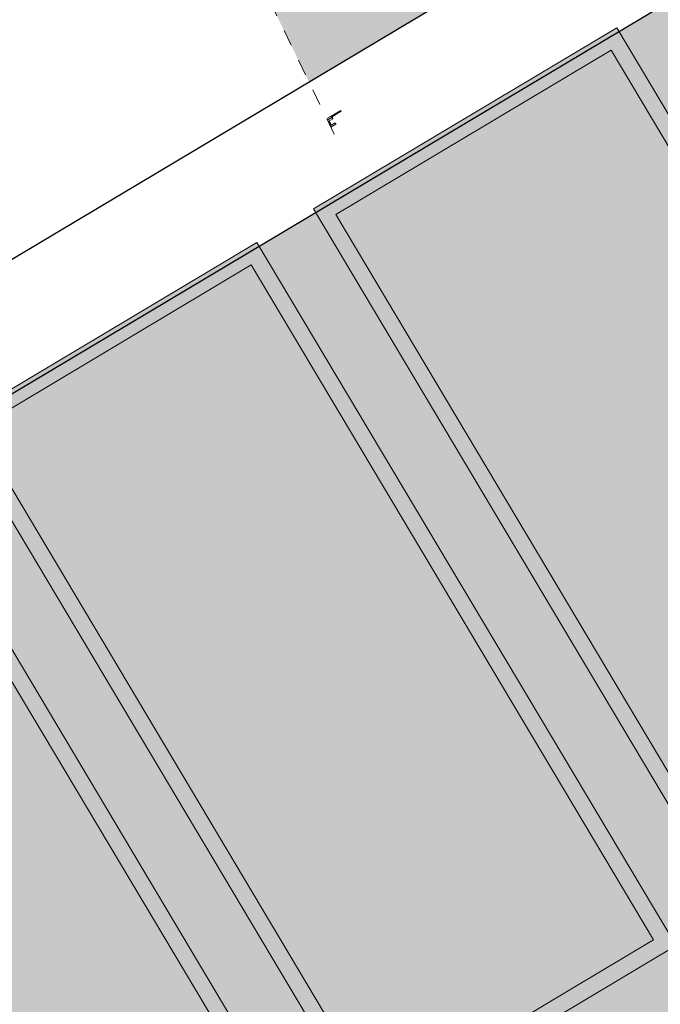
# Model space of a CAD drawing. Header units: metres. Extents: x 127444 to 127966, y 464485 to 464708.
# Tile 265 of 425: x 127928.42 to 127932.32, y 464639.85 to 464645.84. Entities that reach past the tile are written whole.
import ezdxf

# ---------------------------------------------------------------- set-up
doc = ezdxf.new("R2010")
doc.units = ezdxf.units.M
doc.linetypes.add('Dash - Tight', pattern=[0.0045, 0.003, -0.0015])
doc.layers.get('0').update_dxf_attribs({"lineweight": 25})
doc.layers.get('Defpoints').update_dxf_attribs({"color": 181, "lineweight": 25})
for name, color, linetype, lineweight in [('A-DETL', 255, 'Continuous', 9), ('A-FLOR-HRAL', 11, 'Continuous', 9), ('B-WE-VH-VERHARDING_BETONSTRAATSTEEN-A-200', 8, 'Continuous', 9), ('N-WE-VW-MARKERING-V', 7, 'Continuous', 18), ('S-BEAM', 12, 'Continuous', 9)]:
    doc.layers.add(name, color=color, linetype=linetype, lineweight=lineweight)

# ---------------------------------------------------------------- blocks, each defined once
blk = doc.blocks.new('Markings')
at = {"layer": 'N-WE-VW-MARKERING-V'}
h = blk.add_hatch(color=256, dxfattribs=at)
h.dxf.hatch_style = 1
h.paths.add_polyline_path([(127932.0578, 464645.7941), (127930.2113, 464644.6927), (127932.7625, 464640.4158), (127934.6089, 464641.5172)])
h.paths.add_polyline_path([(127930.3484, 464644.658), (127932.7971, 464640.5529), (127934.4718, 464641.5518), (127932.0231, 464645.657)], flags=16)
h = blk.add_hatch(color=256, dxfattribs=at)
h.dxf.hatch_style = 1
h.paths.add_polyline_path([(127929.8678, 464644.4877), (127928.0213, 464643.3863), (127930.5725, 464639.1094), (127932.4189, 464640.2108)])
h.paths.add_polyline_path([(127928.1584, 464643.3517), (127930.6071, 464639.2465), (127932.2818, 464640.2455), (127929.8331, 464644.3506)], flags=16)
h = blk.add_hatch(color=256, dxfattribs=at)
h.dxf.hatch_style = 1
h.paths.add_polyline_path([(127930.229, 464638.9045), (127927.6778, 464643.1814), (127925.8313, 464642.08), (127928.3825, 464637.8031)])
h.paths.add_polyline_path([(127925.9684, 464642.0454), (127928.4172, 464637.9402), (127930.0919, 464638.9392), (127927.6431, 464643.0443)], flags=16)
for points in [[(127932.0578, 464645.7941), (127930.2113, 464644.6927), (127932.7625, 464640.4158), (127934.6089, 464641.5172)], [(127932.0231, 464645.657), (127934.4718, 464641.5518), (127932.7971, 464640.5529), (127930.3484, 464644.658)], [(127929.8678, 464644.4877), (127928.0213, 464643.3863), (127930.5725, 464639.1094), (127932.4189, 464640.2108)], [(127929.8331, 464644.3506), (127932.2818, 464640.2455), (127930.6071, 464639.2465), (127928.1584, 464643.3517)], [(127927.6778, 464643.1814), (127925.8313, 464642.08), (127928.3825, 464637.8031), (127930.229, 464638.9045)], [(127927.6431, 464643.0443), (127930.0919, 464638.9392), (127928.4172, 464637.9402), (127925.9684, 464642.0454)]]:
    blk.add_lwpolyline(points, close=True, dxfattribs=at)
blk = doc.blocks.new('34_22_B_BNP_Hekwerk_Integra_Schuin - Integra_Schuin_1000-4876906--2_00_00')
at = {"layer": 'A-FLOR-HRAL'}
for p, q in [((2705.5, 1.5), (2737, 1.5)), ((2737, 9.5), (2706.2, 9.5)), ((2805.5, 3), (2736.5, 3)), ((2736.7, 8), (2805.5, 8)), ((2805.5, 3), (2805.5, 8)), ((2701.2, -47.1), (2737, -47.1)), ((2737, -39.1), (2701.9, -39.1)), ((2704.5, -9.5), (2737, -9.5)), ((2737, -1.5), (2705.2, -1.5)), ((2736.5, -3), (2740, -3)), ((2740, -8), (2736.5, -8)), ((2740, -8), (2740, -3))]:
    blk.add_line(p, q, dxfattribs=at)
for centre, start_param, end_param in [((2737, 5.5), 0, 3.141593), ((2737.1, 5.5), 0, 0.523599), ((2737.1, 5.5), 2.617994, 3.141593), ((2736.8, 5.5), 5.235988, 6.021386), ((2736.7, 5.5), 5.497787, 6.021386), ((2736.6, 5.5), 5.497787, 5.759587), ((2736.8, 5.5), 3.403392, 3.926991), ((2736.7, 5.5), 3.403392, 3.926991), ((2737, 5.5), 5.235988, 6.283185), ((2736.8, 5.5), 5.497787, 6.021386), ((2737, 5.5), 3.141593, 4.18879), ((2736.8, 5.5), 3.403392, 3.926991), ((2737.1, 5.5), 5.497787, 6.283185), ((2737.1, 5.5), 3.141593, 3.926991), ((2737, 5.5), 4.45059, 4.974188), ((2737, -5.5), 0, 3.141593), ((2737, -43.1), 0, 3.141593), ((2737.1, -5.5), 0.261799, 0.523599), ((2737.1, -5.5), 2.617994, 3.141593), ((2736.8, -5.5), 5.235988, 6.021386), ((2736.7, -5.5), 5.497787, 6.021386), ((2736.6, -5.5), 5.497787, 5.759587), ((2736.8, -5.5), 3.403392, 3.926991), ((2736.7, -5.5), 3.403392, 3.926991), ((2736.7, -43.1), 3.403392, 3.926991), ((2737, -5.5), 5.235988, 6.219093), ((2736.8, -5.5), 5.497787, 6.021386), ((2737, -5.5), 3.141593, 4.18879), ((2736.8, -5.5), 3.403392, 3.926991), ((2737, -43.1), 3.141593, 6.283185), ((2737.1, -5.5), 5.497787, 6.219093), ((2737.1, -5.5), 0, 0.064092), ((2737.1, -5.5), 3.141593, 3.926991), ((2736.7, -43.1), 4.974188, 5.497787), ((2737, -5.5), 4.45059, 4.974188)]:
    blk.add_ellipse(centre, major_axis=(0, 4), ratio=0.163326, start_param=start_param, end_param=end_param, dxfattribs=at)
at = {"layer": 'S-BEAM'}
for p, q in [((2704.5, -10.1), (2704.5, -32.3)), ((2704.5, -10.1), (2704.5, -32.3)), ((2704.5, -10.1), (2704.5, -32.3)), ((2704.5, -10.1), (2704.5, -32.3)), ((2710.5, -32.3), (2710.5, -9.6)), ((2710.5, -32.3), (2710.5, -9.6)), ((2710.5, -32.3), (2710.5, -9.6)), ((2710.5, -32.3), (2710.5, -9.6))]:
    blk.add_line(p, q, dxfattribs=at)
at = {"layer": 'S-BEAM', "flags": 128}
for points in [[(2710.4, 0.5), (2710.4, 0.4), (2710.5, 0.3), (2710.5, 0.2), (2710.5, 0.1), (2710.5, 0)], [(2710.4, 0.5), (2710.4, 0.4), (2710.5, 0.3), (2710.5, 0.2), (2710.5, 0.1), (2710.5, 0)], [(2710.5, 0), (2710.5, 0), (2710.5, 0), (2710.5, -0.1), (2710.5, -0.1), (2710.5, -0.2), (2710.5, -0.3), (2710.5, -0.4), (2710.5, -0.5), (2710.5, -0.6), (2710.5, -0.7), (2710.5, -0.9), (2710.5, -1), (2710.5, -1.2), (2710.5, -1.4), (2710.5, -1.5)], [(2710.5, 0), (2710.5, 0), (2710.5, 0), (2710.5, -0.1), (2710.5, -0.1), (2710.5, -0.2), (2710.5, -0.3), (2710.5, -0.4), (2710.5, -0.5), (2710.5, -0.6), (2710.5, -0.7), (2710.5, -0.9), (2710.5, -1), (2710.5, -1.2), (2710.5, -1.4), (2710.5, -1.5)], [(2704.5, -32.3), (2704.5, -32.8), (2704.5, -33.1), (2704.5, -33.5), (2704.5, -33.9), (2704.5, -34.2), (2704.5, -34.5), (2704.5, -34.8), (2704.5, -35), (2704.5, -35.3), (2704.5, -35.5), (2704.5, -35.6), (2704.5, -35.8), (2704.5, -35.9), (2704.5, -36), (2704.5, -36.1), (2704.5, -36.1), (2704.5, -36.1)], [(2704.5, -36.1), (2704.5, -36.1), (2704.5, -36.1), (2704.5, -36), (2704.5, -35.9), (2704.5, -35.8), (2704.5, -35.6), (2704.5, -35.5), (2704.5, -35.3), (2704.5, -35), (2704.5, -34.8), (2704.5, -34.5), (2704.5, -34.2), (2704.5, -33.9), (2704.5, -33.5), (2704.5, -33.2), (2704.5, -32.8), (2704.5, -32.3), (2704.5, -32.3)], [(2704.5, -32.3), (2704.5, -32.8), (2704.5, -33.1), (2704.5, -33.5), (2704.5, -33.9), (2704.5, -34.2)], [(2704.5, -34.2), (2704.5, -33.9), (2704.5, -33.5), (2704.5, -33.2), (2704.5, -32.8), (2704.5, -32.3), (2704.5, -32.3)], [(2710.5, -36.1), (2710.5, -36.2), (2710.5, -36.4), (2710.5, -36.5), (2710.4, -36.6), (2710.4, -36.7), (2710.4, -36.8), (2710.4, -37), (2710.3, -37.1), (2710.3, -37.2), (2710.2, -37.3), (2710.2, -37.4), (2710.1, -37.5), (2710.1, -37.6), (2710, -37.7), (2710, -37.8), (2709.9, -37.9), (2709.8, -38), (2709.7, -38.1), (2709.7, -38.2), (2709.6, -38.3), (2709.5, -38.4), (2709.4, -38.4), (2709.3, -38.5), (2709.2, -38.6), (2709.1, -38.6), (2709, -38.7), (2708.9, -38.8), (2708.8, -38.8), (2708.7, -38.9), (2708.6, -38.9), (2708.5, -39), (2708.3, -39), (2708.2, -39), (2708.1, -39.1), (2708, -39.1), (2707.9, -39.1), (2707.8, -39.1), (2707.6, -39.1), (2707.5, -39.1), (2707.4, -39.1), (2707.3, -39.1), (2707.2, -39.1), (2707, -39.1), (2706.9, -39.1), (2706.8, -39), (2706.7, -39), (2706.6, -39), (2706.5, -38.9), (2706.3, -38.9), (2706.2, -38.9), (2706.1, -38.8), (2706, -38.7), (2705.9, -38.7), (2705.8, -38.6), (2705.7, -38.6), (2705.6, -38.5), (2705.5, -38.4), (2705.4, -38.3), (2705.3, -38.2), (2705.3, -38.2), (2705.2, -38.1), (2705.1, -38), (2705, -37.9), (2705, -37.8), (2704.9, -37.7), (2704.8, -37.6), (2704.8, -37.5), (2704.7, -37.4), (2704.7, -37.2), (2704.7, -37.1), (2704.6, -37), (2704.6, -36.9), (2704.6, -36.8), (2704.5, -36.7), (2704.5, -36.5), (2704.5, -36.4), (2704.5, -36.3), (2704.5, -36.2), (2704.5, -36.1)], [(2710.5, -36.1), (2710.5, -36.2), (2710.5, -36.4), (2710.5, -36.5), (2710.4, -36.6), (2710.4, -36.7), (2710.4, -36.8), (2710.4, -37), (2710.3, -37.1), (2710.3, -37.2), (2710.2, -37.3), (2710.2, -37.4), (2710.1, -37.5), (2710.1, -37.6), (2710, -37.7), (2710, -37.8), (2709.9, -37.9), (2709.8, -38), (2709.7, -38.1), (2709.7, -38.2), (2709.6, -38.3), (2709.5, -38.4), (2709.4, -38.4), (2709.3, -38.5), (2709.2, -38.6), (2709.1, -38.6), (2709, -38.7), (2708.9, -38.8), (2708.8, -38.8), (2708.7, -38.9), (2708.6, -38.9), (2708.5, -39), (2708.3, -39), (2708.2, -39), (2708.1, -39.1), (2708, -39.1), (2707.9, -39.1), (2707.8, -39.1), (2707.6, -39.1), (2707.5, -39.1), (2707.4, -39.1), (2707.3, -39.1), (2707.2, -39.1), (2707, -39.1), (2706.9, -39.1), (2706.8, -39), (2706.7, -39), (2706.6, -39), (2706.5, -38.9), (2706.3, -38.9), (2706.2, -38.9), (2706.1, -38.8), (2706, -38.7), (2705.9, -38.7), (2705.8, -38.6), (2705.7, -38.6), (2705.6, -38.5), (2705.5, -38.4), (2705.4, -38.3), (2705.3, -38.2), (2705.3, -38.2), (2705.2, -38.1), (2705.1, -38), (2705, -37.9), (2705, -37.8), (2704.9, -37.7), (2704.8, -37.6), (2704.8, -37.5), (2704.7, -37.4), (2704.7, -37.2), (2704.7, -37.1), (2704.6, -37), (2704.6, -36.9), (2704.6, -36.8), (2704.5, -36.7)], [(2710.5, -1.5), (2710.5, -1.4), (2710.5, -1.2), (2710.5, -1), (2710.5, -0.9), (2710.5, -0.7), (2710.5, -0.6), (2710.5, -0.5), (2710.5, -0.4), (2710.5, -0.3), (2710.5, -0.2), (2710.5, -0.1), (2710.5, -0.1), (2710.5, 0), (2710.5, 0), (2710.5, 0)], [(2710.5, -1.5), (2710.5, -1.4), (2710.5, -1.2), (2710.5, -1), (2710.5, -0.9), (2710.5, -0.7), (2710.5, -0.6), (2710.5, -0.5), (2710.5, -0.4), (2710.5, -0.3), (2710.5, -0.2), (2710.5, -0.1), (2710.5, -0.1), (2710.5, 0), (2710.5, 0), (2710.5, 0)], [(2710.5, -32.3), (2710.5, -32.8), (2710.5, -33.1), (2710.5, -33.5), (2710.5, -33.9), (2710.5, -34.2), (2710.5, -34.5), (2710.5, -34.8), (2710.5, -35), (2710.5, -35.3), (2710.5, -35.5), (2710.5, -35.6), (2710.5, -35.8), (2710.5, -35.9), (2710.5, -36), (2710.5, -36.1), (2710.5, -36.1), (2710.5, -36.1)], [(2710.5, -36.1), (2710.5, -36.1), (2710.5, -36.1), (2710.5, -36), (2710.5, -35.9), (2710.5, -35.8), (2710.5, -35.6), (2710.5, -35.5), (2710.5, -35.3), (2710.5, -35), (2710.5, -34.8), (2710.5, -34.5), (2710.5, -34.2), (2710.5, -33.9), (2710.5, -33.5), (2710.5, -33.2), (2710.5, -32.8), (2710.5, -32.3), (2710.5, -32.3)], [(2710.5, -33.5), (2710.5, -33.9), (2710.5, -34.2), (2710.5, -34.5), (2710.5, -34.8), (2710.5, -35), (2710.5, -35.3), (2710.5, -35.5), (2710.5, -35.6), (2710.5, -35.8), (2710.5, -35.9), (2710.5, -36), (2710.5, -36.1), (2710.5, -36.1), (2710.5, -36.1)], [(2710.5, -36.1), (2710.5, -36.1), (2710.5, -36.1), (2710.5, -36), (2710.5, -35.9), (2710.5, -35.8), (2710.5, -35.6), (2710.5, -35.5), (2710.5, -35.3), (2710.5, -35), (2710.5, -34.8), (2710.5, -34.5), (2710.5, -34.2), (2710.5, -33.9), (2710.5, -33.5)]]:
    blk.add_lwpolyline(points, dxfattribs=at)
at = {"layer": 'S-BEAM'}
for start, end in [(360, 30), (360, 15), (330, 360), (345, 360)]:
    blk.add_arc((2707.5, 0), 3, start, end, dxfattribs=at)

msp = doc.modelspace()

# ---------------------------------------------------------------- hatches: boundary and pattern name
at = {"layer": 'B-WE-VH-VERHARDING_BETONSTRAATSTEEN-A-200'}
h = msp.add_hatch(dxfattribs=at)
h.set_pattern_fill('AVH-BSS_KEIFORMAAT_ELLEBOOG-SO', color=256, angle=1, pattern_type=2)
h.set_pattern_definition([(31.81611, (127908.58607, 464613.06392), (0.03386772, 0.14457862), [0.315, -0.105]), (301.81611, (127908.47536, 464613.24236), (0.03386772, 0.14457862), [0.315, -0.105])])
h.paths.add_polyline_path([(127940.5792, 464651.6631), (127937.6593, 464649.9213), (127938.0179, 464649.3202), (127940.9378, 464651.0619)], flags=16)
h.paths.add_polyline_path([(127944.2228, 464653.0214), (127943.8642, 464653.6226), (127940.9442, 464651.8808), (127941.3028, 464651.2797)], flags=16)
edge = h.paths.add_edge_path(flags=16)
edge.add_arc((127917.881, 464700.4711), 0.4, 30.81485, 210.81485)
edge.add_line((127917.5375, 464700.2662), (127921.3795, 464693.825))
edge.add_arc((127921.723, 464694.0299), 0.4, 210.81485, 390.81485)
edge.add_line((127922.0666, 464694.2348), (127918.2246, 464700.676))
edge = h.paths.add_edge_path()
edge.add_line((127929.25, 464697.5358), (127928.8033, 464697.2694))
edge.add_line((127928.8033, 464697.2694), (127928.6267, 464697.5655))
edge.add_line((127928.6267, 464697.5655), (127924.4142, 464695.0527))
edge.add_line((127924.4142, 464695.0527), (127919.9188, 464702.589))
edge.add_arc((127922.4952, 464704.1258), 3, 146.6578, 210.81611, ccw=False)
edge.add_line((127919.989, 464705.7748), (127913.6303, 464701.9818))
edge.add_arc((127913.3392, 464701.5753), 0.5, 30.81621, 54.39424, ccw=False)
edge.add_line((127913.7686, 464701.8314), (127919.6086, 464692.0409))
edge.add_arc((127919.1741, 464691.7839), 0.5048, -52.95251, 30.60579, ccw=False)
edge.add_line((127919.4782, 464691.381), (127915.6522, 464689.0988))
edge.add_line((127915.6522, 464689.0988), (127916.2004, 464688.1798))
edge.add_line((127916.2004, 464688.1798), (127915.5992, 464687.8212))
edge.add_line((127915.5992, 464687.8212), (127915.051, 464688.7403))
edge.add_line((127915.051, 464688.7403), (127913.2042, 464687.6387))
edge.add_line((127913.2042, 464687.6387), (127914.8926, 464684.7621))
edge.add_line((127914.8926, 464684.7621), (127915.5918, 464684.7939))
edge.add_line((127915.5918, 464684.7939), (127915.6333, 464683.883))
edge.add_line((127915.6333, 464683.883), (127917.341, 464684.9012))
edge.add_line((127917.341, 464684.9012), (127916.7775, 464685.8459))
edge.add_line((127916.7775, 464685.8459), (127917.3787, 464686.2045))
edge.add_line((127917.3787, 464686.2045), (127918.5057, 464684.3151))
edge.add_line((127918.5057, 464684.3151), (127917.9045, 464683.9565))
edge.add_line((127917.9045, 464683.9565), (127919.0828, 464681.9812))
edge.add_line((127919.0828, 464681.9812), (127919.6839, 464682.3398))
edge.add_line((127919.6839, 464682.3398), (127921.4257, 464679.4199))
edge.add_line((127921.4257, 464679.4199), (127920.8245, 464679.0613))
edge.add_line((127920.8245, 464679.0613), (127922.0028, 464677.086))
edge.add_line((127922.0028, 464677.086), (127922.604, 464677.4446))
edge.add_line((127922.604, 464677.4446), (127923.731, 464675.5552))
edge.add_line((127923.731, 464675.5552), (127923.1298, 464675.1966))
edge.add_line((127923.1298, 464675.1966), (127924.6154, 464672.706))
edge.add_line((127924.6154, 464672.706), (127925.2166, 464673.0646))
edge.add_line((127925.2166, 464673.0646), (127926.3436, 464671.1752))
edge.add_line((127926.3436, 464671.1752), (127927.8293, 464668.6847))
edge.add_line((127927.8293, 464668.6847), (127928.9563, 464666.7953))
edge.add_line((127928.9563, 464666.7953), (127930.4419, 464664.3047))
edge.add_line((127930.4419, 464664.3047), (127931.5689, 464662.4153))
edge.add_line((127931.5689, 464662.4153), (127930.9678, 464662.0567))
edge.add_line((127930.9678, 464662.0567), (127932.4534, 464659.5661))
edge.add_line((127932.4534, 464659.5661), (127933.0546, 464659.9247))
edge.add_line((127933.0546, 464659.9247), (127934.1816, 464658.0354))
edge.add_line((127934.1816, 464658.0354), (127933.5804, 464657.6768))
edge.add_line((127933.5804, 464657.6768), (127933.9006, 464657.14))
edge.add_line((127933.9006, 464657.14), (127935.4722, 464658.0775))
edge.add_line((127935.4722, 464658.0775), (127936.5993, 464656.1881))
edge.add_line((127936.5993, 464656.1881), (127934.7099, 464655.0611))
edge.add_line((127934.7099, 464655.0611), (127933.967, 464656.3063))
edge.add_line((127933.967, 464656.3063), (127931.2618, 464654.6926))
edge.add_line((127931.2618, 464654.6926), (127931.6204, 464654.0915))
edge.add_line((127931.6204, 464654.0915), (127931.0192, 464653.7329))
edge.add_line((127931.0192, 464653.7329), (127930.6607, 464654.3341))
edge.add_line((127930.6607, 464654.3341), (127926.9521, 464652.1219))
edge.add_line((127926.9521, 464652.1219), (127930.1851, 464645.463))
edge.add_line((127930.1851, 464645.463), (127936.1993, 464649.0505))
edge.add_line((127936.1993, 464649.0505), (127936.5579, 464648.4493))
edge.add_line((127936.5579, 464648.4493), (127921.0133, 464639.1769))
edge.add_line((127921.0133, 464639.1769), (127920.8468, 464639.4561))
edge.add_line((127920.8468, 464639.4561), (127918.3562, 464637.9704))
edge.add_line((127918.3562, 464637.9704), (127918.907, 464637.0472))
edge.add_line((127918.907, 464637.0472), (127917.0176, 464635.9202))
edge.add_line((127917.0176, 464635.9202), (127916.4669, 464636.8434))
edge.add_line((127916.4669, 464636.8434), (127913.9763, 464635.3578))
edge.add_line((127913.9763, 464635.3578), (127914.1428, 464635.0787))
edge.add_line((127914.1428, 464635.0787), (127912.2534, 464633.9516))
edge.add_line((127912.2534, 464633.9516), (127915.1146, 464629.155))
edge.add_line((127915.1146, 464629.155), (127902.7219, 464621.7627))
edge.add_line((127902.7219, 464621.7627), (127903.5901, 464620.3072))
edge.add_line((127903.5901, 464620.3072), (127904.0882, 464620.6043))
edge.add_line((127904.0882, 464620.6043), (127904.4468, 464620.0031))
edge.add_line((127904.4468, 464620.0031), (127903.9487, 464619.706))
edge.add_line((127903.9487, 464619.706), (127905.6905, 464616.786))
edge.add_line((127905.6905, 464616.786), (127906.1886, 464617.0832))
edge.add_line((127906.1886, 464617.0832), (127906.5472, 464616.482))
edge.add_line((127906.5472, 464616.482), (127906.0491, 464616.1849))
edge.add_line((127906.0491, 464616.1849), (127907.7908, 464613.2649))
edge.add_line((127907.7908, 464613.2649), (127908.2889, 464613.562))
edge.add_line((127908.2889, 464613.562), (127908.5861, 464613.0639))
edge.add_line((127908.5861, 464613.0639), (127911.6778, 464614.9081))
edge.add_line((127911.6778, 464614.9081), (127911.3807, 464615.4063))
edge.add_line((127911.3807, 464615.4063), (127922.0729, 464621.7842))
edge.add_line((127922.0729, 464621.7842), (127922.3701, 464621.2861))
edge.add_line((127922.3701, 464621.2861), (127924.8606, 464622.7717))
edge.add_line((127924.8606, 464622.7717), (127924.5635, 464623.2698))
edge.add_line((127924.5635, 464623.2698), (127926.4529, 464624.3968))
edge.add_line((127926.4529, 464624.3968), (127926.75, 464623.8987))
edge.add_line((127926.75, 464623.8987), (127929.2406, 464625.3844))
edge.add_line((127929.2406, 464625.3844), (127928.9435, 464625.8825))
edge.add_line((127928.9435, 464625.8825), (127930.8329, 464627.0095))
edge.add_line((127930.8329, 464627.0095), (127931.13, 464626.5114))
edge.add_line((127931.13, 464626.5114), (127933.6206, 464627.997))
edge.add_line((127933.6206, 464627.997), (127933.3234, 464628.4951))
edge.add_line((127933.3234, 464628.4951), (127935.2128, 464629.6221))
edge.add_line((127935.2128, 464629.6221), (127935.5099, 464629.124))
edge.add_line((127935.5099, 464629.124), (127938.0005, 464630.6097))
edge.add_line((127938.0005, 464630.6097), (127937.9698, 464630.6612))
edge.add_line((127937.9698, 464630.6612), (127938.6139, 464631.0454))
edge.add_line((127938.6139, 464631.0454), (127938.3475, 464631.492))
edge.add_line((127938.3475, 464631.492), (127938.9487, 464631.8506))
edge.add_line((127938.9487, 464631.8506), (127939.2151, 464631.404))
edge.add_line((127939.2151, 464631.404), (127942.9938, 464633.658))
edge.add_line((127942.9938, 464633.658), (127942.7275, 464634.1046))
edge.add_line((127942.7275, 464634.1046), (127943.3286, 464634.4632))
edge.add_line((127943.3286, 464634.4632), (127943.595, 464634.0166))
edge.add_line((127943.595, 464634.0166), (127947.3738, 464636.2707))
edge.add_line((127947.3738, 464636.2707), (127947.1074, 464636.7173))
edge.add_line((127947.1074, 464636.7173), (127947.7086, 464637.0759))
edge.add_line((127947.7086, 464637.0759), (127947.975, 464636.6293))
edge.add_line((127947.975, 464636.6293), (127951.7538, 464638.8833))
edge.add_line((127951.7538, 464638.8833), (127951.4874, 464639.3299))
edge.add_line((127951.4874, 464639.3299), (127952.0886, 464639.6885))
edge.add_line((127952.0886, 464639.6885), (127952.3549, 464639.2419))
edge.add_line((127952.3549, 464639.2419), (127956.1337, 464641.496))
edge.add_line((127956.1337, 464641.496), (127955.8673, 464641.9426))
edge.add_line((127955.8673, 464641.9426), (127956.4685, 464642.3012))
edge.add_line((127956.4685, 464642.3012), (127956.7349, 464641.8546))
edge.add_line((127956.7349, 464641.8546), (127960.5137, 464644.1087))
edge.add_line((127960.5137, 464644.1087), (127960.2473, 464644.5552))
edge.add_line((127960.2473, 464644.5552), (127960.6939, 464644.8216))
edge.add_line((127960.6939, 464644.8216), (127959.28, 464647.192))
edge.add_line((127959.28, 464647.192), (127958.8334, 464646.9256))
edge.add_line((127958.8334, 464646.9256), (127958.4748, 464647.5268))
edge.add_line((127958.4748, 464647.5268), (127958.9214, 464647.7931))
edge.add_line((127958.9214, 464647.7931), (127958.8753, 464647.8704))
edge.add_line((127958.8753, 464647.8704), (127958.8366, 464647.8474))
edge.add_line((127958.8366, 464647.8474), (127958.2987, 464648.7491))
edge.add_line((127958.2987, 464648.7491), (127958.3374, 464648.7722))
edge.add_line((127958.3374, 464648.7722), (127958.2913, 464648.8495))
edge.add_line((127958.2913, 464648.8495), (127957.8447, 464648.5831))
edge.add_line((127957.8447, 464648.5831), (127957.4861, 464649.1843))
edge.add_line((127957.4861, 464649.1843), (127957.9327, 464649.4506))
edge.add_line((127957.9327, 464649.4506), (127955.5249, 464653.4871))
edge.add_line((127955.5249, 464653.4871), (127955.0784, 464653.2207))
edge.add_line((127955.0784, 464653.2207), (127954.7198, 464653.8219))
edge.add_line((127954.7198, 464653.8219), (127955.1663, 464654.0882))
edge.add_line((127955.1663, 464654.0882), (127952.7637, 464658.1161))
edge.add_line((127952.7637, 464658.1161), (127952.3171, 464657.8497))
edge.add_line((127952.3171, 464657.8497), (127951.9585, 464658.4509))
edge.add_line((127951.9585, 464658.4509), (127952.4051, 464658.7173))
edge.add_line((127952.4051, 464658.7173), (127950.1511, 464662.4961))
edge.add_line((127950.1511, 464662.4961), (127949.7045, 464662.2297))
edge.add_line((127949.7045, 464662.2297), (127949.3459, 464662.8308))
edge.add_line((127949.3459, 464662.8308), (127949.7925, 464663.0972))
edge.add_line((127949.7925, 464663.0972), (127947.5385, 464666.876))
edge.add_line((127947.5385, 464666.876), (127947.0918, 464666.6096))
edge.add_line((127947.0918, 464666.6096), (127946.7332, 464667.2108))
edge.add_line((127946.7332, 464667.2108), (127947.1798, 464667.4772))
edge.add_line((127947.1798, 464667.4772), (127944.9258, 464671.256))
edge.add_line((127944.9258, 464671.256), (127944.4792, 464670.9896))
edge.add_line((127944.4792, 464670.9896), (127944.1206, 464671.5908))
edge.add_line((127944.1206, 464671.5908), (127944.5672, 464671.8572))
edge.add_line((127944.5672, 464671.8572), (127942.3132, 464675.636))
edge.add_line((127942.3132, 464675.636), (127941.8665, 464675.3695))
edge.add_line((127941.8665, 464675.3695), (127941.5079, 464675.9707))
edge.add_line((127941.5079, 464675.9707), (127941.9546, 464676.2372))
edge.add_line((127941.9546, 464676.2372), (127939.7005, 464680.0159))
edge.add_line((127939.7005, 464680.0159), (127939.2541, 464679.7497))
edge.add_line((127939.2541, 464679.7497), (127938.8951, 464680.3506))
edge.add_line((127938.8951, 464680.3506), (127939.342, 464680.6172))
edge.add_line((127939.342, 464680.6172), (127937.0879, 464684.3959))
edge.add_line((127937.0879, 464684.3959), (127936.6412, 464684.1295))
edge.add_line((127936.6412, 464684.1295), (127936.2826, 464684.7306))
edge.add_line((127936.2826, 464684.7306), (127936.7293, 464684.9971))
edge.add_line((127936.7293, 464684.9971), (127934.4752, 464688.7758))
edge.add_line((127934.4752, 464688.7758), (127934.0286, 464688.5094))
edge.add_line((127934.0286, 464688.5094), (127933.67, 464689.1106))
edge.add_line((127933.67, 464689.1106), (127934.1166, 464689.377))
edge.add_line((127934.1166, 464689.377), (127931.8626, 464693.1558))
edge.add_line((127931.8626, 464693.1558), (127931.4159, 464692.8894))
edge.add_line((127931.4159, 464692.8894), (127931.0573, 464693.4906))
edge.add_line((127931.0573, 464693.4906), (127931.504, 464693.757))
edge.add_line((127931.504, 464693.757), (127929.25, 464697.5358))
h.paths.add_polyline_path([(127958.1496, 464648.7649), (127958.2526, 464648.8264), (127958.8827, 464647.7701), (127958.7797, 464647.7086)], flags=17)
h = msp.add_hatch(dxfattribs=at)
h.set_pattern_fill('AVH-BSS_KEIFORMAAT_ELLEBOOG-SO', color=256, angle=1, pattern_type=2)
h.set_pattern_definition([(1, (2e-09, 52.72539), (0.103151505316, 0.106816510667), [0.315, -0.105]), (271, (-0.00367, 52.93536), (0.103151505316, 0.106816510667), [0.315, -0.105])])
h.paths.add_polyline_path([(127936.6438, 464648.5005), (127936.2852, 464649.1017), (127925.9794, 464642.9543), (127922.5599, 464648.6869), (127922.8605, 464648.8662), (127922.5019, 464649.4673), (127917.3531, 464646.3961), (127917.3034, 464647.2152), (127916.6041, 464647.1833), (127916.7042, 464644.9856), (127917.4035, 464645.0175), (127917.3771, 464645.5954), (127918.0511, 464645.9974), (127921.4706, 464640.2648), (127920.6547, 464639.7781), (127921.0133, 464639.1769)], flags=17)
h.paths.add_polyline_path([(127906.4778, 464630.5065), (127906.1192, 464631.1077), (127904.2299, 464629.9807), (127904.5885, 464629.3795)], flags=16)
h.paths.add_polyline_path([(127914.1428, 464635.0787), (127913.7842, 464635.6798), (127911.8948, 464634.5528), (127912.2534, 464633.9516)], flags=17)
h.paths.add_polyline_path([(127936.6438, 464648.5005), (127936.2852, 464649.1017), (127925.9794, 464642.9543), (127922.5599, 464648.6869), (127922.8605, 464648.8662), (127922.5019, 464649.4673), (127917.3531, 464646.3961), (127917.3034, 464647.2152), (127916.6041, 464647.1833), (127916.7042, 464644.9856), (127917.4035, 464645.0175), (127917.3771, 464645.5954), (127918.0511, 464645.9974), (127921.4706, 464640.2648), (127920.6547, 464639.7781), (127921.0133, 464639.1769)], flags=17)
edge = h.paths.add_edge_path(flags=16)
edge.add_arc((127906.613, 464696.4246), 0.4, 2.99096, 182.23946)
edge.add_line((127906.2133, 464696.4089), (127906.7202, 464685.3021))
edge.add_arc((127907.1189, 464685.3404), 0.4005, 185.48424, 359.73841)
edge.add_line((127907.5194, 464685.3385), (127907.0125, 464696.4454))
edge = h.paths.add_edge_path()
edge.add_line((127915.6825, 464667.418), (127916.3818, 464667.4499))
edge.add_line((127916.3818, 464667.4499), (127916.2186, 464671.0335))
edge.add_line((127916.2186, 464671.0335), (127915.5193, 464671.0017))
edge.add_line((127915.5193, 464671.0017), (127915.4192, 464673.1994))
edge.add_line((127915.4192, 464673.1994), (127916.1185, 464673.2312))
edge.add_line((127916.1185, 464673.2312), (127915.9825, 464676.2155))
edge.add_line((127915.9825, 464676.2155), (127915.2833, 464676.1836))
edge.add_line((127915.2833, 464676.1836), (127915.1286, 464679.5801))
edge.add_line((127915.1286, 464679.5801), (127915.8278, 464679.612))
edge.add_line((127915.8278, 464679.612), (127915.6919, 464682.5962))
edge.add_line((127915.6919, 464682.5962), (127914.9927, 464682.5643))
edge.add_line((127914.9927, 464682.5643), (127914.8903, 464684.812))
edge.add_line((127914.8903, 464684.812), (127913.2042, 464687.6387))
edge.add_line((127913.2042, 464687.6387), (127910.66, 464686.1211))
edge.add_arc((127910.4016, 464686.5492), 0.5, 182.60819, 301.11273, ccw=False)
edge.add_line((127909.9021, 464686.5265), (127909.3154, 464699.408))
edge.add_line((127909.3154, 464699.408), (127903.7901, 464696.1122))
edge.add_line((127903.7901, 464696.1122), (127904.5029, 464680.4647))
edge.add_line((127904.5029, 464680.4647), (127899.6024, 464680.2414))
edge.add_line((127899.6024, 464680.2414), (127899.9224, 464673.1903))
edge.add_line((127899.9224, 464673.1903), (127899.343, 464673.1639))
edge.add_line((127899.343, 464673.1639), (127899.5074, 464669.5803))
edge.add_line((127899.5074, 464669.5803), (127900.0868, 464669.6067))
edge.add_line((127900.0868, 464669.6067), (127900.1869, 464667.409))
edge.add_line((127900.1869, 464667.409), (127899.6075, 464667.3826))
edge.add_line((127899.6075, 464667.3826), (127899.7707, 464663.799))
edge.add_line((127899.7707, 464663.799), (127900.3501, 464663.8254))
edge.add_line((127900.3501, 464663.8254), (127900.4502, 464661.6277))
edge.add_line((127900.4502, 464661.6277), (127899.8708, 464661.6013))
edge.add_line((127899.8708, 464661.6013), (127900.0386, 464658.0179))
edge.add_line((127900.0386, 464658.0179), (127900.618, 464658.0442))
edge.add_line((127900.618, 464658.0442), (127900.7135, 464655.8463))
edge.add_line((127900.7135, 464655.8463), (127900.1341, 464655.8199))
edge.add_line((127900.1341, 464655.8199), (127900.2973, 464652.2363))
edge.add_line((127900.2973, 464652.2363), (127900.8767, 464652.2627))
edge.add_line((127900.8767, 464652.2627), (127900.9768, 464650.065))
edge.add_line((127900.9768, 464650.065), (127900.3974, 464650.0386))
edge.add_line((127900.3974, 464650.0386), (127900.5606, 464646.455))
edge.add_line((127900.5606, 464646.455), (127901.14, 464646.4813))
edge.add_line((127901.14, 464646.4813), (127901.7667, 464632.7209))
edge.add_line((127901.7667, 464632.7209), (127901.1873, 464632.6946))
edge.add_line((127901.1873, 464632.6946), (127901.3505, 464629.1109))
edge.add_line((127901.3505, 464629.1109), (127901.9299, 464629.1373))
edge.add_line((127901.9299, 464629.1373), (127902.03, 464626.9396))
edge.add_line((127902.03, 464626.9396), (127901.4506, 464626.9132))
edge.add_line((127901.4506, 464626.9132), (127901.581, 464624.0516))
edge.add_line((127901.581, 464624.0516), (127902.1604, 464624.078))
edge.add_line((127902.1604, 464624.078), (127902.1922, 464623.3788))
edge.add_line((127902.1922, 464623.3788), (127901.7694, 464623.3595))
edge.add_line((127901.7694, 464623.3595), (127902.7219, 464621.7627))
edge.add_line((127902.7219, 464621.7627), (127915.1146, 464629.155))
edge.add_line((127915.1146, 464629.155), (127912.2534, 464633.9516))
edge.add_line((127912.2534, 464633.9516), (127914.1428, 464635.0787))
edge.add_line((127914.1428, 464635.0787), (127913.9763, 464635.3578))
edge.add_line((127913.9763, 464635.3578), (127916.4669, 464636.8434))
edge.add_line((127916.4669, 464636.8434), (127915.8905, 464637.8096))
edge.add_line((127915.8905, 464637.8096), (127917.7799, 464638.9366))
edge.add_line((127917.7799, 464638.9366), (127918.3562, 464637.9704))
edge.add_line((127918.3562, 464637.9704), (127920.8468, 464639.4561))
edge.add_line((127920.8468, 464639.4561), (127920.6547, 464639.7781))
edge.add_line((127920.6547, 464639.7781), (127921.4706, 464640.2648))
edge.add_line((127921.4706, 464640.2648), (127918.0504, 464646.0007))
edge.add_line((127918.0504, 464646.0007), (127917.3771, 464645.5954))
edge.add_line((127917.3771, 464645.5954), (127917.4035, 464645.0175))
edge.add_line((127917.4035, 464645.0175), (127916.7042, 464644.9856))
edge.add_line((127916.7042, 464644.9856), (127916.6041, 464647.1833))
edge.add_line((127916.6041, 464647.1833), (127917.1835, 464647.2097))
edge.add_line((127917.1835, 464647.2097), (127917.1519, 464647.9027))
edge.add_line((127917.1519, 464647.9027), (127916.5725, 464647.8763))
edge.add_line((127916.5725, 464647.8763), (127916.4724, 464650.074))
edge.add_line((127916.4724, 464650.074), (127917.1717, 464650.1059))
edge.add_line((127917.1717, 464650.1059), (127917.0085, 464653.6895))
edge.add_line((127917.0085, 464653.6895), (127916.3092, 464653.6576))
edge.add_line((127916.3092, 464653.6576), (127916.2178, 464655.8557))
edge.add_line((127916.2178, 464655.8557), (127916.0459, 464659.439))
edge.add_line((127916.0459, 464659.439), (127915.9458, 464661.6367))
edge.add_line((127915.9458, 464661.6367), (127915.7826, 464665.2203))
edge.add_line((127915.7826, 464665.2203), (127915.6825, 464667.418))

# ---------------------------------------------------------------- linework, layer by layer
at = {"layer": 'A-DETL', "linetype": 'Dash - Tight', "lineweight": 13}
msp.add_line((127930.338, 464645.1468), (127927.0135, 464652.0188), dxfattribs=at)
at = {"layer": 'Defpoints', "flags": 128}
msp.add_lwpolyline([(127920.6547, 464639.7781), (127921.0133, 464639.1769), (127936.5579, 464648.4493), (127936.1993, 464649.0505), (127925.9794, 464642.9543), (127922.5599, 464648.6869), (127922.8605, 464648.8662), (127922.5019, 464649.4673), (127917.3531, 464646.3961), (127917.3034, 464647.2152), (127916.6041, 464647.1833), (127916.7042, 464644.9856), (127917.4035, 464645.0175), (127917.3771, 464645.5954), (127918.0511, 464645.9974), (127921.4706, 464640.2648)], close=True, dxfattribs=at)

# ---------------------------------------------------------------- block references
msp.add_blockref('Markings', (0, 0))
at = {"layer": 'A-FLOR-HRAL', "xscale": 0.001, "yscale": 0.001, "zscale": 0.001, "rotation": 30.81638242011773}
msp.add_blockref('34_22_B_BNP_Hekwerk_Integra_Schuin - Integra_Schuin_1000-4876906--2_00_00', (127927.9733, 464643.8463), dxfattribs=at)

doc.saveas('drawing.dxf')
